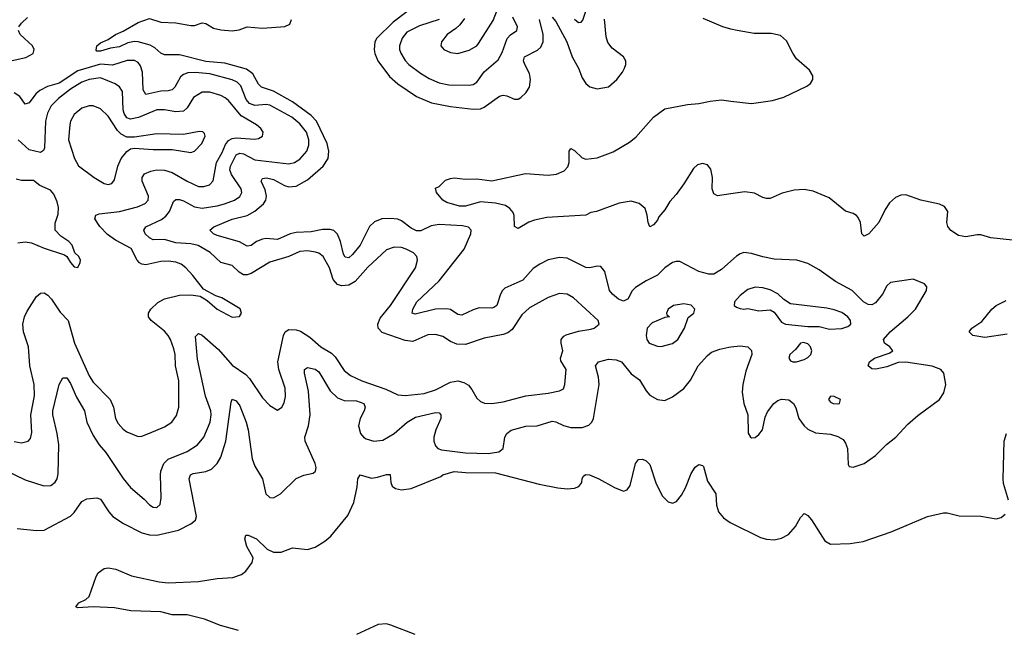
# Model space of a CAD drawing. Header units: inches. Extents: x 1954678 to 2060271, y 904822 to 1016299.
# Tile 292 of 403: x 1986220 to 1991454, y 1005315 to 1008548. Entities that reach past the tile are written whole.
import ezdxf

# ---------------------------------------------------------------- set-up
doc = ezdxf.new("R2010")
doc.units = ezdxf.units.IN
doc.header["$MEASUREMENT"] = 0
doc.layers.add('B9080', color=7, linetype='Continuous')
doc.layers.add('B9090', color=7, linetype='Continuous')

msp = doc.modelspace()

# ---------------------------------------------------------------- linework, layer by layer
at = {"layer": 'B9080', "color": 5}
for points, elevation in [([(1988277.2, 1008590), (1988204.7, 1008535.3), (1988118.6, 1008450), (1988107.1, 1008430), (1988103.6, 1008390), (1988107.8, 1008367.8), (1988123.7, 1008330), (1988186.3, 1008246.3), (1988230, 1008206.8), (1988330, 1008139.8), (1988410, 1008105.7), (1988510, 1008087.3), (1988630, 1008072.1), (1988670, 1008075.1), (1988690, 1008082.7), (1988770, 1008142), (1988790, 1008147.5), (1988810, 1008144.2), (1988850, 1008125.5), (1988870, 1008126), (1988884.7, 1008135.3), (1988910, 1008158.9), (1988929.8, 1008190), (1988936.3, 1008230), (1988930, 1008263), (1988904.7, 1008310), (1988899.1, 1008330), (1988903.5, 1008350), (1988973.3, 1008386.7), (1988990, 1008402.7), (1989002.8, 1008430), (1989003.6, 1008470), (1988983.4, 1008550)], 420), ([(1988585.3, 1008554.7), (1988560, 1008520), (1988539.3, 1008500.7), (1988493.1, 1008470), (1988463.1, 1008430), (1988459.3, 1008410), (1988474, 1008390), (1988510, 1008374.6), (1988550, 1008367.9), (1988610, 1008386.9), (1988649.6, 1008410), (1988659.1, 1008420.9), (1988736.6, 1008543.4), (1988770.9, 1008630)], 460), ([(1989170, 1008550.2), (1989190, 1008533.4), (1989205.6, 1008534.4), (1989213.8, 1008546.2), (1989234.4, 1008610)], 440), ([(1986215.3, 1008510), (1986229.8, 1008530), (1986260.9, 1008559.1)], 440), ([(1990000, 1007266.1), (1989950, 1007222), (1989910, 1007197.3), (1989884.2, 1007195.8), (1989831.1, 1007211.1), (1989730, 1007264.2), (1989710, 1007264.5), (1989690, 1007258.2), (1989650.2, 1007230), (1989610, 1007191.6), (1989550, 1007161.8), (1989493.8, 1007126.2), (1989474.7, 1007105.3), (1989454.4, 1007065.6), (1989430, 1007052.8), (1989403.8, 1007063.8), (1989370.7, 1007090), (1989354.6, 1007110), (1989329.8, 1007209.8), (1989310, 1007238), (1989290, 1007239.2), (1989250, 1007229.8), (1989230, 1007232.2), (1989130, 1007282.2), (1989090, 1007284.4), (1989030, 1007271.9), (1988984.6, 1007250), (1988950, 1007226.8), (1988895.1, 1007164.9), (1988798.4, 1007121.6), (1988786, 1007110), (1988775.5, 1007090), (1988755.9, 1007030), (1988741.2, 1007018.8), (1988730, 1007015.5), (1988662.4, 1007017.6), (1988630, 1007007.8), (1988570, 1006978.3), (1988550, 1006982.6), (1988510, 1007008.5), (1988490, 1007013.1), (1988430, 1007009.9), (1988323.1, 1006983.1), (1988306, 1006990), (1988309.9, 1007010), (1988331.9, 1007050), (1988450, 1007160.9), (1988583.7, 1007330), (1988619.1, 1007410), (1988620.3, 1007430), (1988605.6, 1007445.6), (1988573.1, 1007453.1), (1988450, 1007459.8), (1988406.9, 1007453.1), (1988353.2, 1007426.8), (1988330, 1007426.5), (1988300.5, 1007440.5), (1988250, 1007480.5), (1988230, 1007487.9), (1988190, 1007492.7), (1988144.9, 1007490), (1988105.6, 1007474.4), (1988078.9, 1007450), (1988030.1, 1007350), (1987990, 1007300.6), (1987970, 1007284), (1987950, 1007286.6), (1987941.8, 1007301.8), (1987924.9, 1007370), (1987909.4, 1007409.4), (1987890, 1007427.5), (1987870, 1007434.3), (1987830, 1007433.7), (1987770, 1007420.6), (1987690, 1007418.3), (1987658.5, 1007410), (1987590, 1007380.1), (1987530, 1007385.3), (1987510, 1007382), (1987479.2, 1007370), (1987450, 1007348), (1987430, 1007344.4), (1987388.9, 1007368.9), (1987270, 1007401.9), (1987251.2, 1007410), (1987231.6, 1007430), (1987251.8, 1007448.2), (1987350, 1007487.8), (1987430, 1007507.5), (1987470, 1007531.2), (1987517, 1007570), (1987529.2, 1007590), (1987532.2, 1007610), (1987524.3, 1007644.3), (1987503.4, 1007690), (1987510, 1007704.9), (1987531.7, 1007708.3), (1987570, 1007699), (1987628.2, 1007668.2), (1987650, 1007661.2), (1987690, 1007663.3), (1987750, 1007697), (1987833.2, 1007770), (1987859.4, 1007810), (1987864.2, 1007850), (1987854.3, 1007890), (1987797.4, 1008010), (1987770, 1008039.1), (1987670, 1008112.1), (1987570, 1008169.1), (1987505.3, 1008190), (1987490, 1008206.2), (1987459.8, 1008259.8), (1987425.5, 1008285.5), (1987310, 1008317.2), (1987210, 1008325.3), (1987070, 1008361.2), (1986990, 1008361.5), (1986970, 1008370.8), (1986938.7, 1008398.7), (1986913.7, 1008413.7), (1986850, 1008429.9), (1986830, 1008431.7), (1986795.1, 1008424.9), (1986750, 1008404.5), (1986702.5, 1008397.5), (1986650, 1008381.7), (1986630, 1008381.2), (1986626, 1008386), (1986629.6, 1008410), (1986650, 1008426), (1986690, 1008443.7), (1986729.7, 1008470), (1986770, 1008487.7), (1986850, 1008533.4), (1986910, 1008555.2), (1986970, 1008534.4), (1987050, 1008532), (1987130, 1008516.5), (1987150, 1008518.1), (1987190, 1008532.1), (1987210, 1008527.3), (1987250, 1008502.8), (1987290, 1008494.2), (1987350, 1008489.2), (1987386.4, 1008493.6), (1987430, 1008510.1), (1987510, 1008502.7), (1987628.7, 1008511.3), (1987655.5, 1008524.5), (1987664.7, 1008550)], 420), ([(1988449.1, 1008550), (1988345.2, 1008514.8), (1988278.7, 1008481.3), (1988253, 1008450), (1988239, 1008410), (1988239.4, 1008390), (1988246.2, 1008370), (1988270, 1008331.5), (1988289.2, 1008310), (1988350, 1008263.5), (1988396.3, 1008236.3), (1988450, 1008212.3), (1988501.7, 1008201.7), (1988610, 1008199.8), (1988630, 1008204.1), (1988650, 1008216.1), (1988689.5, 1008270.5), (1988764.4, 1008335.6), (1988785.6, 1008374.4), (1988812.1, 1008447.9), (1988830, 1008467), (1988863.1, 1008490), (1988866.3, 1008510), (1988841.9, 1008561.9)], 440), ([(1989050, 1008560.9), (1989070, 1008538.9), (1989128.6, 1008430), (1989156.4, 1008350), (1989190.2, 1008290), (1989210, 1008238.9), (1989228.7, 1008208.7), (1989250, 1008191.2), (1989290, 1008181.6), (1989350, 1008192.2), (1989394, 1008230), (1989425, 1008270), (1989434.6, 1008290), (1989441.5, 1008310), (1989442, 1008330), (1989437.6, 1008337.6), (1989429.6, 1008350), (1989370, 1008397.3), (1989347.1, 1008427.1), (1989337.4, 1008457.4), (1989329.1, 1008550.9)], 420), ([(1990000, 1008498.7), (1989957, 1008510), (1989854, 1008554)], 380), ([(1986105, 1008315), (1986253.2, 1008346.8), (1986291.8, 1008368.2), (1986297.1, 1008390), (1986288.7, 1008410), (1986223.5, 1008470), (1986213.1, 1008490)], 440), ([(1986090, 1006180.2), (1986250, 1006103.5), (1986348.3, 1006071.7), (1986386.5, 1006073.5), (1986409, 1006091), (1986418.8, 1006110), (1986424.4, 1006135.6), (1986427.9, 1006290), (1986419.7, 1006350), (1986395.8, 1006450), (1986396.6, 1006470), (1986430, 1006611), (1986450, 1006645.5), (1986470, 1006646), (1986490, 1006616.4), (1986522.9, 1006542.9), (1986564.6, 1006470), (1986576.4, 1006410), (1986610, 1006338.6), (1986643.2, 1006290), (1986678.3, 1006250), (1986770, 1006111.6), (1986810, 1006062.6), (1986881.8, 1006001.8), (1986910, 1005970.6), (1986930, 1005958), (1986950, 1005957.3), (1986966.8, 1005973.2), (1986972.5, 1006007.5), (1986968.1, 1006130), (1986969.9, 1006150.1), (1986986.2, 1006190), (1987010, 1006214.5), (1987110, 1006255), (1987165.3, 1006290), (1987198.2, 1006330), (1987233.1, 1006410), (1987238.6, 1006450), (1987235.9, 1006470), (1987208, 1006548), (1987165.3, 1006745.3), (1987155.4, 1006864.6), (1987170, 1006882), (1987190, 1006872.8), (1987276.1, 1006796.1), (1987350, 1006713.4), (1987422.6, 1006662.6), (1987441.4, 1006641.4), (1987510, 1006540.3), (1987550, 1006499.5), (1987590, 1006473.4), (1987614, 1006490), (1987626.5, 1006513.5), (1987633.8, 1006546.2), (1987631.6, 1006590), (1987596.8, 1006690), (1987592.6, 1006730), (1987622.7, 1006870), (1987630.5, 1006889.5), (1987650, 1006902.9), (1987690, 1006901.2), (1987712.8, 1006892.8), (1987761.6, 1006861.6), (1987820.9, 1006810), (1987877.5, 1006777.5), (1987897.5, 1006757.5), (1987945, 1006685), (1987978.8, 1006658.8), (1988038.7, 1006630), (1988165.6, 1006585.6), (1988230, 1006554.7), (1988270, 1006551.1), (1988370, 1006562), (1988430, 1006582), (1988510, 1006623.2), (1988550, 1006629.3), (1988581.3, 1006621.3), (1988606.1, 1006606.1), (1988624.1, 1006584.1), (1988650, 1006538), (1988670, 1006519.3), (1988691.7, 1006511.7), (1988730.2, 1006510.2), (1988790, 1006518.8), (1988910.2, 1006550.2), (1989030, 1006564.4), (1989090, 1006577), (1989110, 1006588.2), (1989118, 1006610), (1989124.2, 1006690), (1989096.3, 1006736.3), (1989094.3, 1006750), (1989107, 1006790), (1989097.7, 1006830), (1989097.6, 1006850), (1989112.1, 1006867.9), (1989125, 1006875), (1989190, 1006893.4), (1989255.8, 1006904.2), (1989274, 1006910), (1989301.2, 1006930), (1989296, 1006950), (1989163.6, 1007070), (1989130, 1007089.7), (1989090, 1007093.1), (1989030, 1007071.8), (1988930, 1007017.6), (1988890, 1006979.7), (1988837.4, 1006902.6), (1988814.5, 1006885.5), (1988790, 1006876.5), (1988690, 1006857.2), (1988590, 1006822.9), (1988544.2, 1006824.2), (1988510, 1006838.8), (1988470, 1006865.1), (1988430, 1006876.5), (1988390, 1006873.3), (1988310, 1006839.5), (1988270, 1006843.2), (1988147.4, 1006887.4), (1988126.3, 1006910), (1988123.7, 1006930), (1988136.7, 1006963.3), (1988190.6, 1007030), (1988324.4, 1007230), (1988335.4, 1007270), (1988331.3, 1007290), (1988313.6, 1007310), (1988274.5, 1007330), (1988250, 1007337.4), (1988210, 1007339.3), (1988170, 1007326.2), (1988070, 1007234.2), (1988003.1, 1007156.9), (1987970, 1007138.2), (1987930, 1007134.6), (1987910, 1007142.2), (1987887.3, 1007167.3), (1987866.1, 1007230), (1987833.2, 1007290), (1987810, 1007307.3), (1987792.8, 1007312.8), (1987750, 1007320.2), (1987710, 1007316.1), (1987650, 1007289.9), (1987550, 1007260.2), (1987450, 1007199.3), (1987430, 1007192.8), (1987410, 1007193.1), (1987386.6, 1007206.6), (1987350, 1007242), (1987290, 1007258.1), (1987232.1, 1007312.1), (1987168, 1007348), (1987130, 1007357.3), (1987050, 1007363.5), (1986990, 1007380.4), (1986930, 1007378.7), (1986910, 1007389.8), (1986887.1, 1007410), (1986879.3, 1007430), (1986890, 1007447), (1986973.9, 1007486.1), (1986996.3, 1007503.7), (1987016.8, 1007530), (1987038, 1007582), (1987050, 1007593.8), (1987070, 1007592.7), (1987090, 1007585.2), (1987150, 1007554.6), (1987190, 1007547.7), (1987270, 1007559.3), (1987309.6, 1007570), (1987361.1, 1007590), (1987390.4, 1007609.6), (1987400.3, 1007630), (1987397.7, 1007650), (1987345.9, 1007725.9), (1987336.7, 1007750), (1987340.2, 1007770), (1987370.9, 1007830), (1987390, 1007838.5), (1987410, 1007834.9), (1987470, 1007803.8), (1987650, 1007781.9), (1987680.5, 1007790), (1987710, 1007807.7), (1987747.2, 1007850), (1987758, 1007882), (1987758, 1007910), (1987744.3, 1007950), (1987710, 1007994.9), (1987667.3, 1008030), (1987550, 1008094.2), (1987530, 1008098.3), (1987470, 1008093.1), (1987442.1, 1008102.1), (1987424.6, 1008124.6), (1987396.4, 1008196.4), (1987375.9, 1008215.9), (1987349.3, 1008229.3), (1987230, 1008261), (1987152.3, 1008267.7), (1987113.9, 1008266.1), (1987090, 1008257.6), (1987074.6, 1008245.4), (1987044.8, 1008190), (1987030, 1008175.2), (1987010.1, 1008169.9), (1986970, 1008169.1), (1986890, 1008151.1), (1986876.1, 1008176.1), (1986872.5, 1008270), (1986862.8, 1008302.8), (1986850, 1008320.3), (1986831.2, 1008331.2), (1986791.5, 1008331.5), (1986713.4, 1008306.6), (1986650, 1008311.9), (1986530, 1008276), (1986430, 1008210.6), (1986367.5, 1008192.5), (1986327.7, 1008172.3), (1986305.9, 1008154.1), (1986270, 1008107.2), (1986250, 1008099.7), (1986220.7, 1008140.7), (1986190, 1008159.9)], 440), ([(1986190, 1006308.4), (1986230, 1006301.3), (1986266, 1006310), (1986276.9, 1006323.1), (1986285.3, 1006354.7), (1986279.3, 1006450), (1986298.3, 1006550), (1986297.7, 1006610), (1986274.7, 1006710), (1986266.4, 1006810), (1986239.8, 1006890), (1986237, 1006930), (1986245.8, 1006970), (1986260.6, 1006999.4), (1986310, 1007077.6), (1986330, 1007095.8), (1986350, 1007096.5), (1986370, 1007084.2), (1986390, 1007063.6), (1986435.4, 1006995.4), (1986478.2, 1006950), (1986511.8, 1006830), (1986590, 1006656.5), (1986610, 1006622.8), (1986701.1, 1006530), (1986718, 1006490), (1986730.2, 1006430.2), (1986743.4, 1006403.4), (1986770, 1006373.4), (1986790, 1006359.5), (1986850, 1006334), (1986870, 1006336.5), (1986910, 1006351.6), (1986990, 1006385.5), (1987029.6, 1006410), (1987054.4, 1006445.6), (1987065.3, 1006490), (1987065.5, 1006630), (1987049.2, 1006709.2), (1987046.5, 1006770), (1987040, 1006800), (1987022.4, 1006850), (1987010, 1006871), (1986990, 1006892.8), (1986918.5, 1006950), (1986904.4, 1006970), (1986904.8, 1006990), (1986917.6, 1007010), (1986953.9, 1007046.1), (1986990, 1007065.6), (1987070, 1007084), (1987130, 1007087.4), (1987178.7, 1007078.7), (1987216.1, 1007056.1), (1987270, 1007010.6), (1987350, 1006967.7), (1987388.9, 1006971.1), (1987399, 1006990), (1987391.7, 1007011.7), (1987294, 1007070), (1987262, 1007082), (1987197.6, 1007117.6), (1987140.7, 1007190), (1987103, 1007230), (1987077.6, 1007250), (1987050, 1007259.8), (1987010, 1007265), (1986970, 1007262.9), (1986890, 1007246.6), (1986870, 1007249.1), (1986856.9, 1007256.9), (1986844.1, 1007270), (1986813.2, 1007333.2), (1986730, 1007376.9), (1986686.7, 1007406.7), (1986646.9, 1007450), (1986619.1, 1007490), (1986625.1, 1007510), (1986642.9, 1007517.1), (1986750, 1007528.9), (1986845.6, 1007554.4), (1986887.9, 1007572.1), (1986902.2, 1007590), (1986904.2, 1007610), (1986870.6, 1007690), (1986870.7, 1007710), (1986884.4, 1007730), (1986916.7, 1007743.3), (1986950, 1007750.6), (1986990, 1007749.6), (1987030, 1007736.6), (1987110, 1007689.6), (1987170, 1007662), (1987198.1, 1007661.9), (1987229.2, 1007670.8), (1987248.5, 1007691.5), (1987265.9, 1007790), (1987296.7, 1007843.3), (1987314.6, 1007885.4), (1987330, 1007905.6), (1987350, 1007917), (1987370, 1007921.1), (1987470, 1007913.6), (1987490, 1007917.4), (1987510.9, 1007929.1), (1987514.3, 1007950), (1987502.4, 1007970), (1987478.9, 1007990), (1987397.3, 1008037.3), (1987330, 1008118.3), (1987312.7, 1008132.7), (1987290, 1008145), (1987230, 1008162.7), (1987190, 1008164), (1987144.7, 1008135.3), (1987110, 1008080.3), (1987090, 1008062.5), (1987050, 1008058.2), (1986990, 1008069.9), (1986950, 1008069.3), (1986852.1, 1008027.9), (1986810, 1008019.7), (1986790, 1008027.1), (1986775.5, 1008050), (1986770.9, 1008070), (1986766.5, 1008166.5), (1986751.5, 1008191.5), (1986726.8, 1008206.8), (1986650, 1008238.5), (1986590, 1008230.9), (1986550, 1008216.6), (1986490, 1008178.7), (1986426.3, 1008130), (1986386.9, 1008090), (1986367.9, 1008052.1), (1986356.6, 1008010), (1986352.1, 1007867.9), (1986346.8, 1007853.2), (1986330, 1007843.2), (1986270, 1007856.8), (1986212, 1007910)], 460), ([(1990000, 1007622.8), (1989930, 1007612), (1989910, 1007623.7), (1989900.4, 1007650), (1989902.2, 1007710), (1989894.4, 1007754.4), (1989877, 1007777), (1989850, 1007785), (1989823.5, 1007776.5), (1989802, 1007758), (1989750, 1007675.4), (1989710, 1007619.2), (1989676.9, 1007583.1), (1989650, 1007538.5), (1989618.4, 1007501.6), (1989610, 1007483.8), (1989590, 1007457.7), (1989570, 1007448.4), (1989560.8, 1007470), (1989556.4, 1007510), (1989544.8, 1007544.8), (1989512.5, 1007572.5), (1989470, 1007584.2), (1989406.5, 1007573.5), (1989286.8, 1007530), (1989256.7, 1007523.3), (1989230, 1007509.8), (1989022.3, 1007497.7), (1988956.6, 1007483.4), (1988927, 1007473), (1988870, 1007438.4), (1988849.8, 1007449.8), (1988847.8, 1007507.8), (1988843.2, 1007523.2), (1988826.1, 1007546.1), (1988801.7, 1007561.7), (1988750, 1007573.3), (1988670, 1007581.3), (1988590, 1007557.6), (1988558, 1007558), (1988490, 1007577.2), (1988469.2, 1007590), (1988435.3, 1007630), (1988430, 1007654), (1988450, 1007662), (1988483.7, 1007696.3), (1988510, 1007704.9), (1988530, 1007707.7), (1988590, 1007701.6), (1988650, 1007703.1), (1988730, 1007692.2), (1988909.1, 1007730.9), (1989030, 1007722.4), (1989073, 1007727), (1989115.2, 1007744.8), (1989133.7, 1007766.3), (1989141.5, 1007790), (1989141.6, 1007850), (1989150, 1007864), (1989170, 1007853.7), (1989210, 1007814.3), (1989230, 1007807.4), (1989290, 1007814.7), (1989374.3, 1007845.7), (1989461.7, 1007898.3), (1989495.1, 1007924.9), (1989589.8, 1008030), (1989650, 1008074.7), (1989770, 1008098.2), (1989830, 1008102.4), (1989890, 1008115.4), (1989950, 1008121.8), (1990000, 1008115.7)], 380), ([(1986210, 1007362), (1986250, 1007369), (1986283.2, 1007363.2), (1986350, 1007334), (1986458.5, 1007298.5), (1986470.9, 1007290.9), (1986490, 1007258), (1986510, 1007236), (1986530, 1007231.3), (1986542, 1007258), (1986542.7, 1007270), (1986535.1, 1007290), (1986514, 1007310), (1986499, 1007350), (1986481.2, 1007370), (1986438.4, 1007398.4), (1986408, 1007430), (1986408.2, 1007468.2), (1986424, 1007516), (1986427.1, 1007550), (1986420, 1007580), (1986401.8, 1007621.8), (1986383.1, 1007643.1), (1986328, 1007668), (1986293.3, 1007693.3), (1986230, 1007694.7), (1986201.4, 1007701.4)], 480), ([(1986205.9, 1005845.9), (1986310, 1005835.5), (1986350, 1005836.1), (1986490, 1005910.2), (1986509, 1005930), (1986550, 1005988.8), (1986577.1, 1006002.9), (1986630, 1006008.9), (1986650, 1006002), (1986693.4, 1005933.4), (1986714.4, 1005910), (1986772.1, 1005872.1), (1986870, 1005823.2), (1986910, 1005812.6), (1986950, 1005809.5), (1987063.7, 1005836.3), (1987130.4, 1005869.6), (1987155.3, 1005890), (1987159.8, 1005910), (1987120.6, 1006110), (1987128.9, 1006130), (1987142.6, 1006137.4), (1987210, 1006148.1), (1987239, 1006161), (1987269, 1006191), (1987290, 1006224.7), (1987315.5, 1006310), (1987343.7, 1006516.3), (1987350, 1006532.2), (1987370, 1006524.2), (1987390, 1006497.6), (1987424.8, 1006410), (1987434.7, 1006370), (1987455.8, 1006215.8), (1987470, 1006176.5), (1987511.3, 1006110), (1987529.4, 1006029.4), (1987550, 1006010.4), (1987570, 1006009.1), (1987606.6, 1006030), (1987690, 1006110.2), (1987730, 1006129.3), (1987779.8, 1006140.2), (1987793.3, 1006150), (1987796.4, 1006170), (1987790.6, 1006190), (1987737.5, 1006310), (1987736.7, 1006330), (1987755, 1006390), (1987765, 1006450), (1987754.8, 1006574.8), (1987733.2, 1006670), (1987734.3, 1006690), (1987750, 1006701.3), (1987790, 1006692.3), (1987810, 1006677.2), (1987870, 1006577.2), (1987910, 1006539.8), (1987945.1, 1006525.1), (1988010, 1006523.2), (1988048.7, 1006508.7), (1988056.6, 1006490), (1988050.9, 1006470), (1988029.5, 1006430), (1988021, 1006390), (1988032.3, 1006350), (1988047.9, 1006330), (1988061.2, 1006321.2), (1988102, 1006310), (1988150, 1006315.1), (1988210, 1006349.4), (1988279.8, 1006410), (1988323.7, 1006436.3), (1988430, 1006461), (1988450, 1006459), (1988458.5, 1006450), (1988458.9, 1006430), (1988431.5, 1006370), (1988420.8, 1006330), (1988421.3, 1006310), (1988430, 1006283.7), (1988442.6, 1006270), (1988462.7, 1006262.7), (1988590, 1006247.6), (1988710, 1006244.4), (1988767, 1006253), (1988789.8, 1006270.2), (1988798.7, 1006330), (1988809.1, 1006350.9), (1988832.9, 1006367.1), (1988910, 1006389.4), (1988970, 1006390.9), (1989050, 1006414.8), (1989070, 1006412.5), (1989110, 1006392.9), (1989150, 1006382.1), (1989210, 1006382.2), (1989245.7, 1006394.3), (1989261.4, 1006410), (1989270.6, 1006430), (1989300.4, 1006610), (1989296.5, 1006650), (1989281, 1006710), (1989296.9, 1006730), (1989350, 1006745), (1989390, 1006741.9), (1989419.1, 1006730), (1989470, 1006667.2), (1989515, 1006635), (1989550, 1006576.5), (1989570, 1006554.3), (1989610, 1006530.2), (1989650, 1006526), (1989690, 1006544.4), (1989750.9, 1006589.1), (1989785.8, 1006634.2), (1989827.4, 1006710), (1989875.8, 1006764.2), (1989898.2, 1006781.8), (1989941.6, 1006798.4), (1989990, 1006809), (1990000, 1006810)], 420), ([(1987383, 1005303), (1987287.3, 1005330), (1987203.2, 1005363.2), (1987110, 1005386.6), (1987030, 1005386.5), (1986970, 1005402.2), (1986811.2, 1005408.8), (1986724.9, 1005424.9), (1986610.6, 1005429.4), (1986530, 1005424.5), (1986519, 1005430), (1986535.3, 1005450), (1986572.1, 1005467.9), (1986590, 1005484.7), (1986626, 1005590), (1986638, 1005610), (1986670, 1005632.6), (1986690, 1005635.8), (1986730.7, 1005630), (1986814.8, 1005594.8), (1986961.7, 1005561.7), (1987010, 1005557.7), (1987170, 1005563.9), (1987270, 1005579.7), (1987354, 1005586), (1987398.9, 1005601.1), (1987421.7, 1005618.3), (1987455.9, 1005664.1), (1987461.3, 1005690), (1987427.9, 1005750), (1987416.2, 1005790), (1987422, 1005810), (1987434.8, 1005810), (1987478.7, 1005790), (1987535.3, 1005735.3), (1987570, 1005719), (1987610, 1005720.2), (1987670, 1005742.8), (1987750, 1005734.5), (1987790, 1005745.8), (1987842.4, 1005777.6), (1987874.7, 1005805.3), (1987965.1, 1005914.9), (1987996.9, 1005983.1), (1988014.1, 1006065.9), (1988016.8, 1006110), (1988029.9, 1006130.1), (1988090, 1006113.3), (1988122.6, 1006117.4), (1988170, 1006132.6), (1988190, 1006131.7), (1988192.8, 1006090), (1988200.2, 1006070), (1988217.2, 1006057.2), (1988250, 1006051), (1988301.8, 1006058.2), (1988458.3, 1006121.7), (1988470, 1006130.4), (1988530, 1006147.8), (1988590, 1006142.5), (1988750, 1006140.3), (1988981, 1006081), (1989081.6, 1006061.6), (1989130, 1006057), (1989170, 1006059.3), (1989192.2, 1006067.8), (1989207.9, 1006090), (1989209.8, 1006110.2), (1989216.4, 1006123.6), (1989228.1, 1006131.9), (1989248.6, 1006131.4), (1989298, 1006110), (1989382.7, 1006062.7), (1989430, 1006044), (1989450, 1006050.3), (1989466, 1006074), (1989493.7, 1006190), (1989510, 1006211.8), (1989530, 1006214), (1989550, 1006204.9), (1989570, 1006184.9), (1989603, 1006083), (1989636.9, 1006016.9), (1989667.7, 1005987.7), (1989690, 1005980.8), (1989711.6, 1005988.4), (1989737.9, 1006022.1), (1989759.1, 1006060.9), (1989790, 1006137.6), (1989810, 1006171.7), (1989830, 1006185.3), (1989850, 1006180.8), (1989854.3, 1006174.3), (1989877.1, 1006097.1), (1989920.2, 1006030), (1989924.3, 1005970), (1989934.8, 1005934.8), (1989961.6, 1005901.6), (1989996.9, 1005876.9), (1990000, 1005875.3)], 380), ([(1988322.3, 1005282.3), (1988192.5, 1005332.5), (1988170, 1005338.7), (1988125.3, 1005334.7), (1988010, 1005283)], 380)]:
    msp.add_lwpolyline(points, dxfattribs=dict(at, elevation=elevation))
for points, elevation in [([(1986610, 1008090.7), (1986590, 1008089.8), (1986550, 1008077.8), (1986510, 1008045.1), (1986490.2, 1008010), (1986486, 1007990), (1986479.7, 1007910), (1986511, 1007811), (1986532.4, 1007772.4), (1986615.8, 1007710), (1986670, 1007678.5), (1986690, 1007673.1), (1986710, 1007677.6), (1986723.3, 1007696.7), (1986741.7, 1007770), (1986759.8, 1007810), (1986790, 1007848.1), (1986810, 1007862), (1986830, 1007866.2), (1986930, 1007858), (1987030, 1007859.1), (1987130, 1007842.3), (1987150, 1007850.3), (1987187.8, 1007890), (1987206.6, 1007930), (1987203.2, 1007943.2), (1987193.3, 1007953.3), (1987174.7, 1007954.7), (1987090, 1007938.5), (1986950, 1007942.4), (1986830, 1007923.9), (1986790, 1007924.1), (1986760.4, 1007940.4), (1986740, 1007960), (1986690, 1008036.1), (1986650, 1008074.8)], 480), ([(1989750, 1007039.6), (1989696, 1007030), (1989666.8, 1007010), (1989658, 1006990), (1989661, 1006981), (1989674, 1006970), (1989650, 1006966), (1989582, 1006938), (1989555.5, 1006910), (1989550.4, 1006870), (1989554.4, 1006850), (1989566, 1006830), (1989610, 1006813.8), (1989630, 1006812.8), (1989690, 1006828.4), (1989718.7, 1006850), (1989754, 1006910), (1989774, 1006966), (1989804, 1006990), (1989809, 1007010), (1989790, 1007031.8)], 440)]:
    msp.add_lwpolyline(points, close=True, dxfattribs=dict(at, elevation=elevation))
at = {"layer": 'B9090', "color": 5}
for points, elevation in [([(1990000, 1008115.7), (1990110, 1008102.4), (1990221.8, 1008118.2), (1990282.5, 1008137.5), (1990404.5, 1008195.5), (1990424.2, 1008210), (1990435.8, 1008230), (1990435.8, 1008250), (1990419.2, 1008279.2), (1990350, 1008341.1), (1990330, 1008369.7), (1990296.1, 1008436.1), (1990263.8, 1008463.8), (1990214, 1008474), (1990125.2, 1008474.8), (1990033.2, 1008490), (1990000, 1008498.7)], 380), ([(1991496.8, 1007376.7), (1991382.7, 1007390), (1991330, 1007404.9), (1991310, 1007405.4), (1991250, 1007394.4), (1991210, 1007402.2), (1991170, 1007428.5), (1991154.7, 1007450), (1991148.4, 1007470), (1991153, 1007530), (1991135.8, 1007555.8), (1991108.8, 1007568.8), (1991010.2, 1007589.8), (1990930, 1007617.8), (1990904.2, 1007615.8), (1990876, 1007604), (1990843.8, 1007576.2), (1990820.3, 1007539.7), (1990787.6, 1007470), (1990734.4, 1007410), (1990710, 1007399.1), (1990696.3, 1007410), (1990689.8, 1007470), (1990678, 1007498), (1990668, 1007508), (1990650, 1007518.9), (1990610, 1007531.5), (1990522.2, 1007602.2), (1990437.4, 1007637.4), (1990390, 1007645.5), (1990337.4, 1007642.6), (1990273.5, 1007626.5), (1990210, 1007597.7), (1990190, 1007597.7), (1990170, 1007604.2), (1990126.1, 1007626.1), (1990074.3, 1007634.3), (1990000, 1007622.8)], 380), ([(1990000, 1006810), (1990050, 1006815.3), (1990090.6, 1006810), (1990111.1, 1006791.1), (1990112.8, 1006770), (1990079.5, 1006680.5), (1990063.5, 1006610), (1990060.2, 1006570), (1990069.4, 1006510), (1990090.2, 1006450), (1990091.7, 1006351.7), (1990105.5, 1006330), (1990110, 1006326.7), (1990130, 1006328.7), (1990150, 1006345.3), (1990168.2, 1006370), (1990183.6, 1006436.4), (1990195, 1006465), (1990229.8, 1006510), (1990250, 1006524.7), (1990270, 1006531.8), (1990308.6, 1006528.6), (1990333.6, 1006510), (1990346.2, 1006486.2), (1990362.7, 1006430), (1990390, 1006391.3), (1990410, 1006373.8), (1990450, 1006354.3), (1990530, 1006346.8), (1990570, 1006334.4), (1990597.6, 1006317.6), (1990610, 1006299.6), (1990619.8, 1006270), (1990624.7, 1006184.7), (1990630, 1006174), (1990650, 1006170.4), (1990710, 1006190.3), (1990770, 1006233.1), (1990828.6, 1006291.4), (1990876.9, 1006330), (1990940.4, 1006399.6), (1990994.5, 1006445.5), (1991109.8, 1006530.2), (1991133.5, 1006566.5), (1991142.6, 1006610), (1991132.1, 1006670), (1991115.8, 1006690), (1991070, 1006708.5), (1990930, 1006729.4), (1990890, 1006726.9), (1990830, 1006704.8), (1990771.9, 1006691.9), (1990750, 1006693.6), (1990729.6, 1006710), (1990736.9, 1006730), (1990764.7, 1006750), (1990842.8, 1006777.2), (1990861.6, 1006790), (1990844.7, 1006810), (1990816.9, 1006830), (1990812.3, 1006850), (1990848.2, 1006890), (1990941.7, 1006970), (1990981.6, 1007010), (1991039.6, 1007110), (1991042.9, 1007130), (1991030, 1007144.5), (1990970, 1007169.8), (1990850, 1007152.1), (1990830, 1007134.3), (1990806.3, 1007090), (1990770, 1007044.4), (1990750, 1007033.6), (1990730, 1007034.9), (1990706.1, 1007050), (1990644.6, 1007110), (1990557, 1007157), (1990470, 1007220.3), (1990410, 1007253.3), (1990351.5, 1007271.5), (1990230, 1007276.8), (1990170, 1007288.2), (1990110, 1007306.2), (1990070, 1007310.9), (1990050, 1007305), (1990030, 1007292.5), (1990000, 1007266.1)], 420), ([(1991470, 1006877.3), (1991350, 1006859.4), (1991286, 1006870), (1991267, 1006890), (1991282, 1006910), (1991334.6, 1006945.4), (1991388, 1007010), (1991411.6, 1007030), (1991463.3, 1007056.7)], 380), ([(1991476.4, 1005996.4), (1991450, 1006083.7), (1991447.6, 1006110), (1991453.7, 1006310), (1991465.6, 1006350)], 380), ([(1990000, 1005875.3), (1990157.6, 1005797.6), (1990190, 1005788.9), (1990230, 1005785.3), (1990270, 1005793.6), (1990306.9, 1005813.1), (1990343.9, 1005856.1), (1990370, 1005903), (1990390, 1005924.9), (1990410, 1005914.4), (1990430, 1005891.7), (1990500.3, 1005780.3), (1990530, 1005761.5), (1990634.9, 1005765.1), (1990703.3, 1005776.7), (1990852.3, 1005827.7), (1991046, 1005910), (1991130, 1005928.9), (1991150, 1005928.9), (1991213.6, 1005913.6), (1991330, 1005911), (1991410, 1005896.3), (1991437, 1005903), (1991458.7, 1005921.3)], 380)]:
    msp.add_lwpolyline(points, dxfattribs=dict(at, elevation=elevation))
at = {"layer": 'B9090', "color": 5, "elevation": 440}
for points in [[(1990130, 1007128.2), (1990090, 1007114.3), (1990050, 1007082.9), (1990019.3, 1007050), (1990017.3, 1007030), (1990030, 1007020.5), (1990050, 1007014.4), (1990070, 1007010.4), (1990090, 1007014), (1990150, 1007001.3), (1990210, 1007007.7), (1990230, 1006994.8), (1990270, 1006942), (1990290.5, 1006930.5), (1990410, 1006918.7), (1990470, 1006918), (1990524.1, 1006904.1), (1990590, 1006907.3), (1990622, 1006918), (1990638.5, 1006930), (1990635.8, 1006950), (1990621.5, 1006970), (1990590, 1006992.5), (1990550, 1007007.6), (1990510, 1007015.5), (1990318, 1007038), (1990281.5, 1007061.5), (1990250, 1007091.3), (1990210, 1007112.6), (1990170, 1007124.7)], [(1990386, 1006834), (1990370, 1006829.2), (1990344.2, 1006795.8), (1990314, 1006770), (1990308.2, 1006750), (1990316.8, 1006736.8), (1990330, 1006730.7), (1990350, 1006730.6), (1990390, 1006743), (1990410, 1006754), (1990426, 1006770), (1990431.8, 1006790), (1990423.7, 1006810), (1990410, 1006826)], [(1990530, 1006549), (1990519.1, 1006530), (1990530, 1006517.3), (1990544.7, 1006510), (1990570, 1006508.4), (1990578, 1006510), (1990584, 1006530), (1990550, 1006546)]]:
    msp.add_lwpolyline(points, close=True, dxfattribs=at)

doc.saveas('drawing.dxf')
